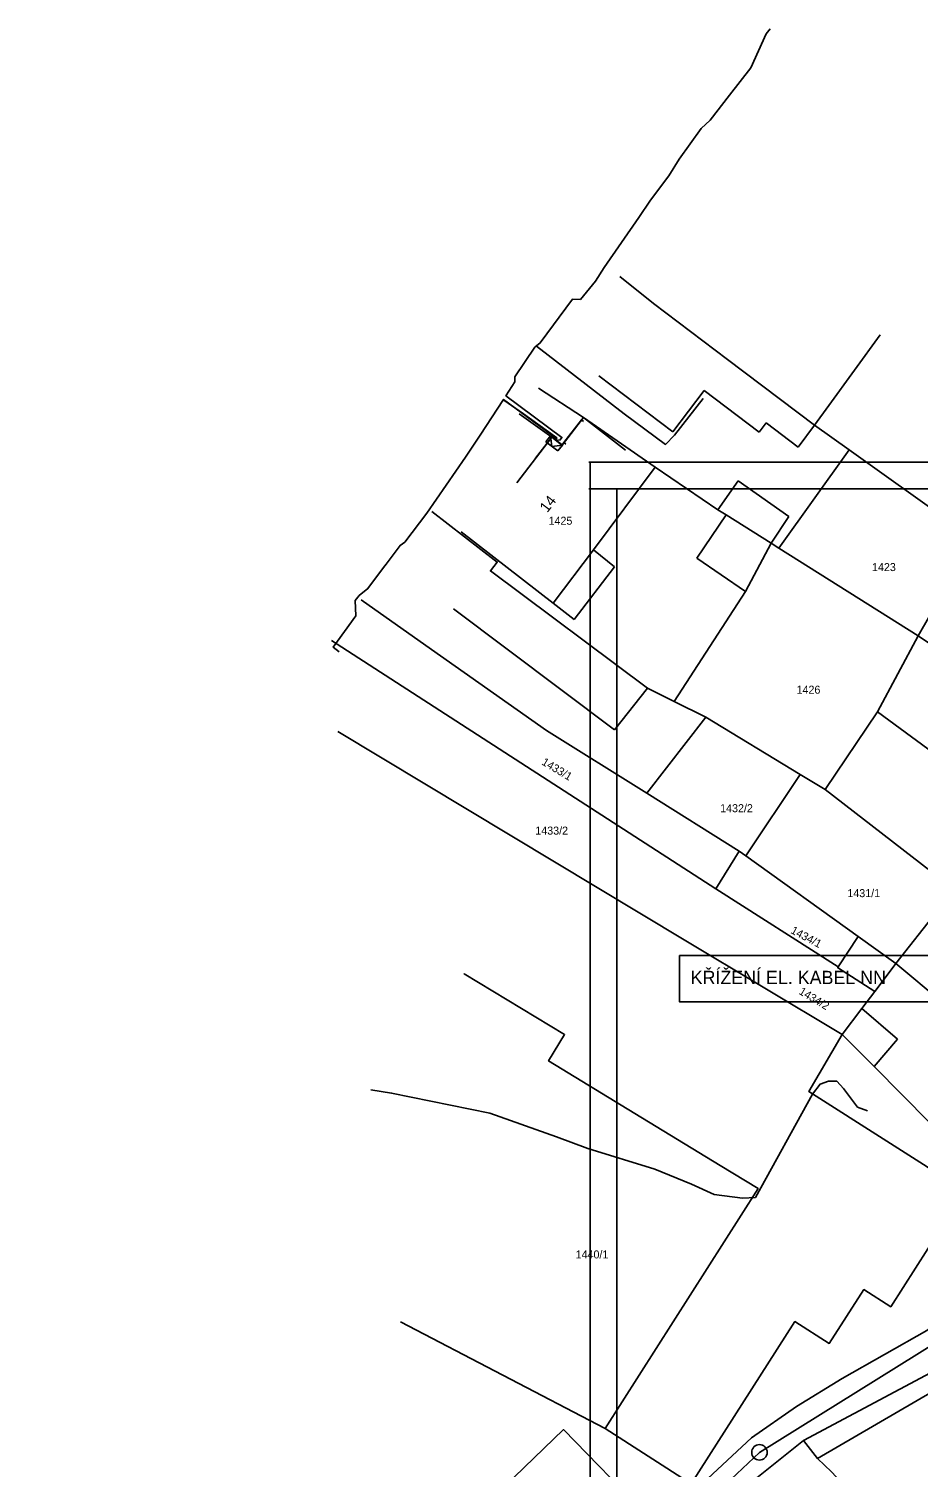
# Model space of a CAD drawing. Extents: x -601580 to 4, y -1204314 to 4.
# Drawn here: x -599781.3 to -599697.9, y -1204113.7 to -1203978.9 of the extents above; entities that cross this region are included whole.
import ezdxf

# ---------------------------------------------------------------- set-up
doc = ezdxf.new("R2010")
doc.units = 0
for name, color, linetype in [('00-EON NN', 7, 'Continuous'), ('00-KN-HRANICE PARCEL', 7, 'Continuous'), ('00-KN-PARC. CISLA', 7, 'Continuous'), ('00-KN-VNITRNI KRESBA', 7, 'Continuous'), ('00-POLOHOPIS', 7, 'Continuous'), ('00-RAZÍTKO', 7, 'Continuous'), ('00-SITE KOM. KABEL', 7, 'Continuous'), ('00-VAK-KANAL-POTRUBI', 7, 'Continuous'), ('11-REKONSTRUKCE VODOVOD POPIS', 7, 'Continuous'), ('Vrstva 26', 7, 'Continuous'), ('Vrstva 6', 7, 'Continuous'), ('Vrstva 9', 7, 'Continuous')]:
    doc.layers.add(name, color=color, linetype=linetype)

# ---------------------------------------------------------------- blocks, each defined once
blk = doc.blocks.new('VCHOD_2454')
at = {"layer": 'Vrstva 6'}
blk.add_line((0, 0.25), (0, 0), dxfattribs=at)
blk = doc.blocks.new('VCHOD_2456')
at = {"layer": 'Vrstva 6'}
blk.add_line((0, 0.25), (0, 0), dxfattribs=at)
blk = doc.blocks.new('NN630')
at = {"layer": 'Vrstva 9'}
for points in [[(-3, -700), (-703, 0)], [(-703, -700), (-703, 0), (697, 0), (697, -700)], [(-703, -700), (697, -700)], [(-3, -700), (697, 0)]]:
    blk.add_lwpolyline(points, dxfattribs=at)

msp = doc.modelspace()

# ---------------------------------------------------------------- linework, layer by layer
for points in [[(-599518.66, -1204168.01), (-599518.66, -1204019.51), (-599728.66, -1204019.51), (-599728.66, -1204168.01)], [(-599521.16, -1204165.51), (-599521.16, -1204022.01), (-599726.16, -1204022.01), (-599726.16, -1204165.51)]]:
    msp.add_lwpolyline(points, close=True)
at = {"layer": '00-EON NN'}
for points in [[(-599711.79, -1203978.91), (-599712.16, -1203979.4), (-599713.59, -1203982.58), (-599715.58, -1203985.12), (-599717.39, -1203987.47), (-599718.26, -1203988.25), (-599720.3, -1203991.12), (-599721.29, -1203992.68), (-599722.99, -1203994.98), (-599724.09, -1203996.61), (-599727.33, -1204001.27), (-599728.15, -1204002.56), (-599729.56, -1204004.27), (-599730.32, -1204004.26), (-599733.32, -1204008.34), (-599733.82, -1204008.74), (-599735.71, -1204011.52), (-599735.7, -1204011.98), (-599736.55, -1204013.3), (-599731.29, -1204017.2), (-599731.46, -1204017.44), (-599731.81, -1204017.49), (-599731.82, -1204017.31), (-599736.77, -1204013.64), (-599738.95, -1204017), (-599740.33, -1204019.06), (-599743.97, -1204024.28), (-599746.03, -1204027.01), (-599746.46, -1204027.31), (-599747.76, -1204029.06), (-599748, -1204029.38), (-599749.48, -1204031.36), (-599750.29, -1204032.02), (-599750.66, -1204032.48), (-599750.61, -1204033.92), (-599752.73, -1204036.85), (-599752.17, -1204037.29)], [(-599707.81, -1204078.72), (-599707.11, -1204077.78), (-599706.32, -1204077.51), (-599705.54, -1204077.52), (-599704.92, -1204078.21), (-599703.59, -1204079.94), (-599702.67, -1204080.29)], [(-599749.19, -1204078.32), (-599747.26, -1204078.62), (-599738.04, -1204080.52), (-599731.8, -1204082.73), (-599728.86, -1204083.83), (-599722.59, -1204085.76), (-599719.17, -1204087.15), (-599717.02, -1204088.14), (-599714.39, -1204088.48), (-599713.17, -1204088.4)], [(-599713.17, -1204088.4), (-599707.81, -1204078.72)]]:
    msp.add_lwpolyline(points, dxfattribs=at)
at = {"layer": '00-KN-HRANICE PARCEL'}
for p, q in [((-599707.62, -1204016.04), (-599704.38, -1204018.37)), ((-599704.38, -1204018.37), (-599710.97, -1204027.57)), ((-599704.38, -1204018.37), (-599692.71, -1204026.71)), ((-599692.71, -1204026.71), (-599697.93, -1204035.79)), ((-599711.7, -1204027.11), (-599710.97, -1204027.57)), ((-599710.97, -1204027.57), (-599697.93, -1204035.79)), ((-599752.9, -1204036.22), (-599716.86, -1204059.48)), ((-599701.74, -1204042.92), (-599697.93, -1204035.79)), ((-599697.93, -1204035.79), (-599686.92, -1204043.13)), ((-599720.77, -1204041.95), (-599717.81, -1204043.41)), ((-599706.64, -1204050.19), (-599701.74, -1204042.92)), ((-599701.74, -1204042.92), (-599688.89, -1204052.34)), ((-599723.34, -1204050.53), (-599717.81, -1204043.41)), ((-599717.81, -1204043.41), (-599708.97, -1204048.78)), ((-599708.97, -1204048.78), (-599714.07, -1204056.39)), ((-599708.97, -1204048.78), (-599706.64, -1204050.19)), ((-599723.34, -1204050.53), (-599714.68, -1204055.96)), ((-599706.64, -1204050.19), (-599694.55, -1204059.55)), ((-599716.86, -1204059.48), (-599714.68, -1204055.96)), ((-599714.68, -1204055.96), (-599714.07, -1204056.39)), ((-599714.07, -1204056.39), (-599703.54, -1204063.95)), ((-599705.41, -1204066.81), (-599716.86, -1204059.48)), ((-599700, -1204066.49), (-599694.55, -1204059.55)), ((-599705.41, -1204066.81), (-599703.54, -1204063.95)), ((-599703.54, -1204063.95), (-599700, -1204066.49)), ((-599746.41, -1204100.05), (-599727.24, -1204110.06)), ((-599708.67, -1204111.19), (-599688.91, -1204100.64)), ((-599727.24, -1204110.06), (-599719.19, -1204115.22)), ((-599708.67, -1204111.19), (-599707.34, -1204112.86))]:
    msp.add_line(p, q, dxfattribs=at)
for points in [[(-599725.88, -1204002.11), (-599722.72, -1204004.66), (-599715.77, -1204009.9), (-599707.62, -1204016.04)], [(-599707.62, -1204016.04), (-599706.29, -1204014.22), (-599701.49, -1204007.59)], [(-599733.5, -1204012.57), (-599729.29, -1204015.32), (-599722.56, -1204019.97), (-599716.68, -1204023.97), (-599715.91, -1204024.46), (-599711.7, -1204027.11)], [(-599743.49, -1204024.14), (-599737.36, -1204028.88), (-599737.99, -1204029.71), (-599723.29, -1204040.7), (-599720.77, -1204041.95)], [(-599720.77, -1204041.95), (-599714.09, -1204031.64), (-599711.7, -1204027.11)], [(-599750.11, -1204032.4), (-599744.04, -1204036.69), (-599732.75, -1204044.66), (-599723.34, -1204050.53)], [(-599752.28, -1204044.75), (-599719.83, -1204064.28), (-599705.05, -1204073.15)], [(-599701.98, -1204069.11), (-599705.46, -1204066.87), (-599705.41, -1204066.81)], [(-599701.98, -1204069.11), (-599701.39, -1204068.32), (-599700, -1204066.49)], [(-599700, -1204066.49), (-599691.34, -1204073.74), (-599689.81, -1204071.88), (-599684.19, -1204076.59), (-599685.71, -1204078.45), (-599683.4, -1204080.38)], [(-599740.49, -1204067.49), (-599740.47, -1204067.46), (-599731.05, -1204073.14), (-599732.54, -1204075.62), (-599724.45, -1204080.53), (-599716.46, -1204085.4), (-599712.91, -1204087.57), (-599727.24, -1204110.06)], [(-599705.05, -1204073.15), (-599703.19, -1204070.7), (-599701.98, -1204069.11)], [(-599719.19, -1204115.22), (-599709.46, -1204100.04), (-599706.24, -1204102.08), (-599703, -1204097.04), (-599700.49, -1204098.65), (-599693.53, -1204087.77), (-599708.17, -1204078.47), (-599705.05, -1204073.15)], [(-599705.05, -1204073.15), (-599702.05, -1204076.15), (-599696.81, -1204081.4), (-599695.7, -1204082.52), (-599689.56, -1204088.67)], [(-599718.52, -1204115.58), (-599713.52, -1204110.94), (-599709.31, -1204108), (-599705.03, -1204105.38), (-599697.1, -1204100.88), (-599690, -1204096.05)], [(-599684.27, -1204117.64), (-599696.29, -1204106.43), (-599707.34, -1204112.86)], [(-599743.17, -1204132.66), (-599743.95, -1204133.4), (-599746.26, -1204131.03), (-599745.58, -1204130.33), (-599748.66, -1204127.08), (-599731.14, -1204110.16), (-599723.44, -1204118.07), (-599741, -1204134.81), (-599743.17, -1204132.66)], [(-599716.71, -1204117.83), (-599713.18, -1204114.79), (-599708.67, -1204111.19)], [(-599707.34, -1204112.86), (-599706.05, -1204114.1), (-599704.24, -1204116.05), (-599701.4, -1204118.83), (-599697.59, -1204122.01), (-599696.67, -1204122.71), (-599696.78, -1204122.84), (-599695.33, -1204124.07), (-599695.8, -1204124.66), (-599691.14, -1204128.55)]]:
    msp.add_lwpolyline(points, dxfattribs=at)
at = {"layer": '00-KN-VNITRNI KRESBA'}
for p, q in [((-599727.84, -1204011.43), (-599720.9, -1204016.67)), ((-599720.9, -1204016.67), (-599717.97, -1204012.81)), ((-599717.97, -1204012.81), (-599712.81, -1204016.72)), ((-599729.29, -1204015.32), (-599731.28, -1204017.93)), ((-599712.81, -1204016.72), (-599712.15, -1204015.84)), ((-599712.15, -1204015.84), (-599709.15, -1204018.12)), ((-599709.15, -1204018.12), (-599707.62, -1204016.04)), ((-599732.25, -1204017.19), (-599733.76, -1204019.15)), ((-599731.28, -1204017.93), (-599732.25, -1204017.19)), ((-599728.35, -1204027.73), (-599722.56, -1204019.97)), ((-599716.68, -1204023.97), (-599714.79, -1204021.28)), ((-599714.79, -1204021.28), (-599710.02, -1204024.62)), ((-599715.91, -1204024.46), (-599718.65, -1204028.52)), ((-599710.02, -1204024.62), (-599711.7, -1204027.11)), ((-599740.73, -1204026.04), (-599732.11, -1204032.72)), ((-599732.11, -1204032.72), (-599728.35, -1204027.73)), ((-599728.35, -1204027.73), (-599726.37, -1204029.31)), ((-599726.37, -1204029.31), (-599730.16, -1204034.26)), ((-599718.65, -1204028.52), (-599714.09, -1204031.64)), ((-599741.47, -1204033.26), (-599726.36, -1204044.6)), ((-599730.16, -1204034.26), (-599732.11, -1204032.72)), ((-599726.36, -1204044.6), (-599723.29, -1204040.7)), ((-599703.19, -1204070.7), (-599699.84, -1204073.56)), ((-599699.84, -1204073.56), (-599702.05, -1204076.15))]:
    msp.add_line(p, q, dxfattribs=at)
at = {"layer": '00-POLOHOPIS'}
for p, q in [((-599732.25, -1204017.18), (-599735.31, -1204014.99)), ((-599731.3, -1204017.91), (-599729.29, -1204015.32)), ((-599731.12, -1204017.67), (-599729.46, -1204015.54)), ((-599725.34, -1204018.38), (-599729.29, -1204015.32)), ((-599735.52, -1204021.44), (-599732.25, -1204017.18)), ((-599732.25, -1204017.18), (-599731.3, -1204017.91))]:
    msp.add_line(p, q, dxfattribs=at)
at = {"layer": '00-RAZÍTKO'}
for points in [[(-599728.76, -1204019.51), (-599518.66, -1204019.51), (-599518.66, -1204168.01), (-599728.76, -1204168.01)], [(-599728.76, -1204022.01), (-599521.16, -1204022.01), (-599521.16, -1204165.51), (-599728.76, -1204165.51)]]:
    msp.add_lwpolyline(points, dxfattribs=at)
at = {"layer": '00-SITE KOM. KABEL'}
for points in [[(-599733.69, -1204008.65), (-599725.45, -1204014.99), (-599721.58, -1204017.86), (-599720.74, -1204017), (-599718.06, -1204013.56)], [(-599736.75, -1204013.72), (-599734.91, -1204015), (-599733.55, -1204015.97), (-599731.76, -1204017.25), (-599731.9, -1204017.46)]]:
    msp.add_lwpolyline(points, dxfattribs=at)
at = {"layer": '00-VAK-KANAL-POTRUBI'}
for points in [[(-599712.79, -1204112.29), (-599688.77, -1204097.33)], [(-599712.79, -1204112.29), (-599718.09, -1204117.29), (-599730.13, -1204128.65), (-599738.87, -1204136.89), (-599749.34, -1204148.72), (-599755.58, -1204156.55), (-599780.1, -1204187.3), (-599781.26, -1204188.75)]]:
    msp.add_lwpolyline(points, dxfattribs=at)
msp.add_circle((-599712.79, -1204112.29), 0.725, dxfattribs=at)
at = {"layer": '11-REKONSTRUKCE VODOVOD POPIS'}
msp.add_lwpolyline([(-599720.28, -1204065.73), (-599696.6, -1204065.73), (-599696.6, -1204070.07), (-599720.28, -1204070.07)], close=True, dxfattribs=at)

# ---------------------------------------------------------------- block references
at = {"layer": '00-POLOHOPIS', "xscale": 0.9999990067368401, "yscale": 0.9999990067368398, "rotation": -127.77824657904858}
for name, p in [('VCHOD_2454', (-599729.46, -1204015.54)), ('VCHOD_2456', (-599731.12, -1204017.67))]:
    msp.add_blockref(name, p, dxfattribs=at)
at = {"layer": 'Vrstva 26', "xscale": 0.001, "yscale": 0.001, "rotation": -37.608594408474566}
msp.add_blockref('NN630', (-599731.81, -1204017.49), dxfattribs=at)

# ---------------------------------------------------------------- texts
at = {"layer": '00-KN-PARC. CISLA'}
for s, p in [('1425', (-599732.55, -1204025.38)), ('1423', (-599702.24, -1204029.72)), ('1426', (-599709.31, -1204041.21)), ('1432/2', (-599716.47, -1204052.31)), ('1433/2', (-599733.79, -1204054.41)), ('1431/1', (-599704.55, -1204060.27)), ('1440/1', (-599730.01, -1204094.12))]:
    msp.add_text(s, height=0.75, dxfattribs=at).set_placement(p)
for s, rotation, p in [('1433/1', 329, (-599733.26, -1204047.8)), ('1434/1', 332, (-599709.92, -1204063.61)), ('1434/2', 329, (-599709.16, -1204069.3))]:
    msp.add_text(s, height=0.75, rotation=rotation, dxfattribs=at).set_placement(p)
at = {"layer": '00-POLOHOPIS'}
msp.add_text('14', height=1, rotation=52.5687, dxfattribs=at).set_placement((-599732.67, -1204024.31))
at = {"layer": '11-REKONSTRUKCE VODOVOD POPIS'}
msp.add_text('KŘÍŽENÍ EL. KABEL NN', height=1.25, dxfattribs=at).set_placement((-599719.23, -1204068.42))

doc.saveas('drawing.dxf')
